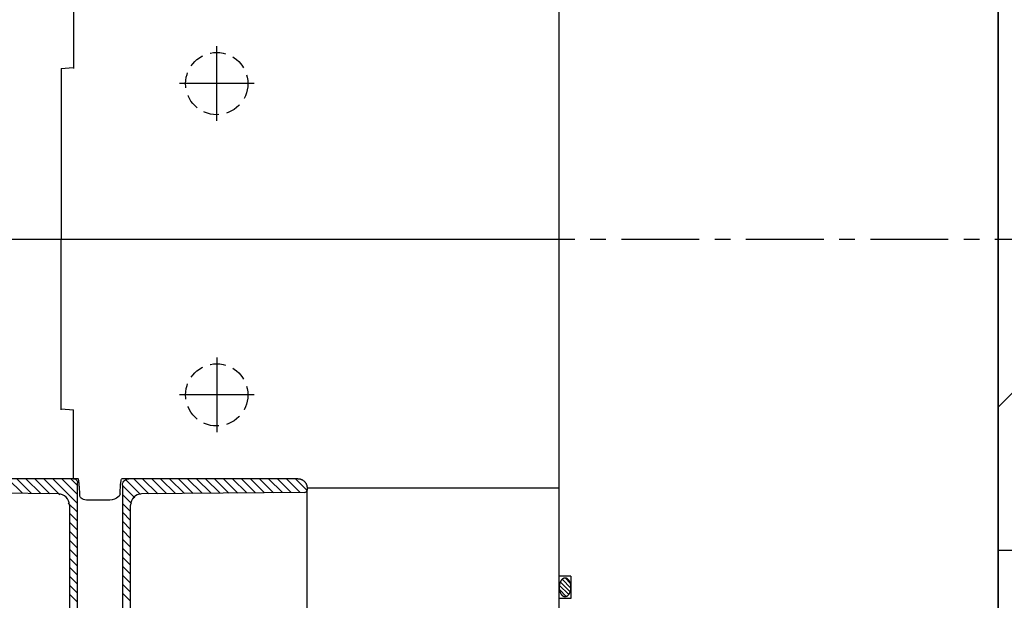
# Model space of a CAD drawing. Extents: x 2651 to 7771, y -1163 to 1075.
# Tile 475 of 490: x 6214 to 6372, y 330 to 423. Entities that reach past the tile are written whole.
import ezdxf
from ezdxf.enums import TextEntityAlignment as Align

# ---------------------------------------------------------------- set-up
doc = ezdxf.new("R2010")
doc.units = 0
doc.header["$LTSCALE"] = 10
for name, pattern in [('CENTER', [2, 1.25, -0.25, 0.25, -0.25]), ('CNSHID', [4, 3, -1]), ('HIDDEN', [0.375, 0.25, -0.125])]:
    doc.linetypes.add(name, pattern=pattern)
doc.layers.get('0').update_dxf_attribs({"linetype": 'CONTINUOUS'})
for name, color, linetype in [('1', 7, 'CONTINUOUS'), ('9', 3, 'CONTINUOUS'), ('CEN', 1, 'CENTER'), ('COOL', 150, 'HIDDEN'), ('DIM', 3, 'CONTINUOUS'), ('PART', 7, 'CONTINUOUS'), ('WL1-HL', 4, 'CNSHID'), ('WOR1-DL', 7, 'CONTINUOUS')]:
    doc.layers.add(name, color=color, linetype=linetype)
doc.styles.add('china', font='txt')

# ---------------------------------------------------------------- blocks, each defined once
blk = doc.blocks.new('DSF')
for p, q in [((2173.85, 6698.55), (2175.82, 6698.38)), ((2175.82, 6687.34), (2175.82, 6698.38)), ((2213.36, 6685.88), (2253.85, 6685.88)), ((2175.82, 6564.27), (2175.82, 6553.24))]:
    blk.add_line(p, q)
at = {"color": 5, "linetype": 'Continuous', "lineweight": 0}
for p, q in [((2167.66, 6684.99), (2165.3, 6687.34)), ((2169.12, 6684.97), (2166.75, 6687.34)), ((2170.58, 6684.95), (2168.19, 6687.34)), ((2172.04, 6684.93), (2169.63, 6687.34)), ((2173.67, 6684.75), (2171.08, 6687.34)), ((2176.48, 6683.38), (2172.52, 6687.34)), ((2176.48, 6684.82), (2173.96, 6687.34)), ((2176.48, 6686.26), (2175.41, 6687.34)), ((2186.61, 6684.8), (2184.21, 6687.19)), ((2187.94, 6684.91), (2185.51, 6687.34)), ((2189.37, 6684.93), (2186.95, 6687.34)), ((2190.8, 6684.94), (2188.4, 6687.34)), ((2192.23, 6684.95), (2189.84, 6687.34)), ((2193.66, 6684.96), (2191.28, 6687.34)), ((2195.09, 6684.98), (2192.73, 6687.34)), ((2196.52, 6684.99), (2194.17, 6687.34)), ((2197.95, 6685), (2195.61, 6687.34)), ((2199.38, 6685.01), (2197.06, 6687.34)), ((2200.81, 6685.03), (2198.5, 6687.34)), ((2202.24, 6685.04), (2199.94, 6687.34)), ((2203.67, 6685.05), (2201.38, 6687.34)), ((2205.1, 6685.06), (2202.83, 6687.34)), ((2206.54, 6685.08), (2204.27, 6687.34)), ((2207.97, 6685.09), (2205.71, 6687.34)), ((2209.4, 6685.1), (2207.16, 6687.34)), ((2210.83, 6685.11), (2208.6, 6687.34)), ((2212.26, 6685.13), (2210.04, 6687.34)), ((2213.36, 6685.47), (2211.49, 6687.34)), ((2185.7, 6684.26), (2183.7, 6686.26)), ((2185.15, 6683.37), (2183.7, 6684.82)), ((2176.48, 6681.94), (2175, 6683.42)), ((2184.99, 6682.09), (2183.7, 6683.38)), ((2184.99, 6680.64), (2183.7, 6681.94)), ((2176.48, 6680.5), (2175.19, 6681.79)), ((2176.48, 6679.05), (2175.19, 6680.35)), ((2184.99, 6679.2), (2183.7, 6680.5)), ((2176.48, 6677.61), (2175.19, 6678.91)), ((2184.99, 6677.76), (2183.7, 6679.05)), ((2176.48, 6676.17), (2175.19, 6677.47)), ((2184.99, 6676.32), (2183.7, 6677.61)), ((2176.48, 6674.73), (2175.19, 6676.02)), ((2184.99, 6674.88), (2183.7, 6676.17)), ((2176.48, 6673.29), (2175.19, 6674.58)), ((2184.99, 6673.43), (2183.7, 6674.73)), ((2176.48, 6671.85), (2175.19, 6673.14)), ((2184.99, 6671.99), (2183.7, 6673.29)), ((2176.48, 6670.4), (2175.19, 6671.7)), ((2184.99, 6670.55), (2183.7, 6671.85)), ((2176.48, 6668.96), (2175.19, 6670.26)), ((2184.99, 6669.11), (2183.7, 6670.4)), ((2176.48, 6667.52), (2175.19, 6668.81)), ((2184.99, 6667.67), (2183.7, 6668.96))]:
    blk.add_line(p, q, dxfattribs=at)
at = {"layer": '1', "color": 7, "linetype": 'Continuous'}
for p, q in [((2175.82, 6687.34), (2157.83, 6687.34)), ((2176.48, 6627.04), (2176.48, 6686.68)), ((2211.9, 6687.34), (2184.73, 6687.34)), ((2173.4, 6684.91), (2156.75, 6685.13)), ((2183.7, 6686.31), (2183.7, 6635.78)), ((2212.98, 6685.13), (2186.79, 6684.9)), ((2213.36, 6685.88), (2213.36, 6685.52)), ((2213.36, 6681.88), (2213.36, 6685.52)), ((2181.24, 6683.87), (2178.18, 6683.87)), ((2175.19, 6683.1), (2175.19, 6633.65)), ((2184.99, 6633.66), (2184.99, 6683.09)), ((2213.36, 6680.37), (2213.36, 6680.78)), ((2213.36, 6666.06), (2213.36, 6680.37)), ((2184.99, 6676.67), (2184.99, 6677.25)), ((2184.99, 6674.06), (2184.99, 6674.5)), ((2184.99, 6672.1), (2184.99, 6672.68)), ((2184.99, 6670.11), (2184.99, 6671.22))]:
    blk.add_line(p, q, dxfattribs=at)
at = {"layer": '1', "color": 3, "linetype": 'Continuous'}
for p, q in [((2175.82, 6687.34), (2175.82, 6687.34)), ((2176.48, 6686.68), (2176.48, 6686.68)), ((2184.73, 6687.34), (2184.73, 6687.34)), ((2211.9, 6687.34), (2211.9, 6687.34)), ((2183.7, 6686.31), (2183.7, 6686.31)), ((2213.36, 6685.88), (2213.36, 6685.88))]:
    blk.add_line(p, q, dxfattribs=at)
at = {"layer": '1', "color": 7, "linetype": 'Continuous'}
blk.add_arc((2212.97, 6685.52), 0.389, 270.5, 0, dxfattribs=at)
at = {"layer": '1', "color": 7, "linetype": 'Continuous', "extrusion": (0, 0, -1)}
blk.add_ellipse((2183.6, 6661.41), major_axis=(0, 25.92), ratio=0.026177, start_param=-0.435621, end_param=0, dxfattribs=at)
at = {"layer": '1', "color": 7, "linetype": 'Continuous'}
for centre, major_axis, start_param, end_param in [((2173.37, 6683.1), (-1.81, 0.02), 3.154678, 4.712389), ((2186.81, 6683.09), (1.81, 0.02), 1.570796, 3.132869)]:
    blk.add_ellipse(centre, major_axis=major_axis, ratio=0.999657, start_param=start_param, end_param=end_param, dxfattribs=at)
for points, degree, knots in [([(2176.58, 6687.34), (2176.38, 6687.34), (2176.28, 6687.34), (2176.2, 6687.34), (2176.14, 6687.34), (2175.96, 6687.34), (2175.82, 6687.34)], 2, [0, 0, 0, 0.391552, 0.391552, 0.587329, 0.587329, 1, 1, 1]), ([(2175.82, 6687.34), (2175.9, 6687.34), (2175.97, 6687.32), (2176.04, 6687.3), (2176.11, 6687.28), (2176.18, 6687.24), (2176.24, 6687.19), (2176.29, 6687.15), (2176.34, 6687.09), (2176.38, 6687.03), (2176.42, 6686.96), (2176.45, 6686.89), (2176.47, 6686.82), (2176.48, 6686.78), (2176.48, 6686.73), (2176.48, 6686.68)], 3, [0, 0, 0, 0, 0.216626, 0.216626, 0.216626, 0.433323, 0.433323, 0.433323, 0.648854, 0.648854, 0.648854, 0.863115, 0.863115, 0.863115, 1, 1, 1, 1]), ([(2184.73, 6687.34), (2184.52, 6687.34), (2184.26, 6687.34), (2184.12, 6687.34), (2183.93, 6687.34), (2183.82, 6687.34), (2183.6, 6687.34)], 2, [0, 0, 0, 0.413146, 0.413146, 0.706573, 0.706573, 1, 1, 1]), ([(2183.7, 6686.31), (2183.7, 6686.43), (2183.72, 6686.54), (2183.76, 6686.65), (2183.79, 6686.76), (2183.85, 6686.86), (2183.92, 6686.95), (2183.99, 6687.04), (2184.08, 6687.12), (2184.18, 6687.18), (2184.28, 6687.24), (2184.38, 6687.28), (2184.5, 6687.31), (2184.57, 6687.33), (2184.65, 6687.34), (2184.73, 6687.34)], 3, [0, 0, 0, 0, 0.21354, 0.21354, 0.21354, 0.426976, 0.426976, 0.426976, 0.640149, 0.640149, 0.640149, 0.854476, 0.854476, 0.854476, 1, 1, 1, 1]), ([(2178.18, 6683.87), (2177.82, 6683.87), (2177.48, 6683.96), (2177.02, 6684.22), (2176.89, 6684.39), (2176.88, 6684.55)], 3, [0, 0, 0, 0, 0.5, 0.5, 1, 1, 1, 1]), ([(2183.32, 6684.92), (2183.3, 6684.67), (2183.1, 6684.42), (2182.36, 6684.01), (2181.82, 6683.87), (2181.24, 6683.87)], 3, [0, 0, 0, 0, 0.5, 0.5, 1, 1, 1, 1]), ([(2213.36, 6680.78), (2213.36, 6680.95), (2213.36, 6681.11), (2213.36, 6681.27), (2213.36, 6681.41), (2213.36, 6681.56), (2213.36, 6681.68), (2213.36, 6681.8), (2213.36, 6681.88)], 2, [0, 0, 0, 0.25, 0.25, 0.5, 0.5, 0.75, 0.75, 1, 1, 1])]:
    blk.add_open_spline(points, degree=degree, knots=knots, dxfattribs=at)
for points, weights, degree in [([(2176.88, 6684.55), (2176.79, 6686.39), (2176.68, 6687.34), (2176.58, 6687.34)], [1, 0.981813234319, 0.981813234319, 1], 3), ([(2211.9, 6687.34), (2213.36, 6687.34), (2213.36, 6685.88)], [1, 0.707106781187, 1], 2)]:
    blk.add_rational_spline(points, weights, degree=degree, dxfattribs=at)
blk = doc.blocks.new('*X11')
at = {"color": 0}
for p, q in [((917.64, 311.65), (918.84, 312.85)), ((917.97, 311.27), (919.52, 312.82)), ((918.45, 311.05), (920.04, 312.63)), ((919.07, 310.96), (920.42, 312.3)), ((919.98, 311.16), (920.51, 311.7))]:
    blk.add_line(p, q, dxfattribs=at)
blk = doc.blocks.new('*X12')
at = {"color": 0}
for p, q in [((941.78, 311.74), (942.86, 312.83)), ((942.07, 311.33), (943.58, 312.84)), ((942.52, 311.08), (944.12, 312.68)), ((943.12, 310.96), (944.53, 312.38)), ((943.93, 311.07), (944.72, 311.86))]:
    blk.add_line(p, q, dxfattribs=at)
blk = doc.blocks.new('A$C7D2C7B05')
at = {"layer": '9'}
blk.add_circle((0, 0), 0.25, dxfattribs=at)
at = {"layer": 'WL1-HL'}
for p, q in [((-13.87, -1.9), (-13.87, 0)), ((-10.3, -1.9), (-10.3, 0)), ((10.3, -1.9), (10.3, 0)), ((13.87, -1.9), (13.87, 0)), ((-13.87, -1.9), (-10.3, -1.9)), ((13.87, -1.9), (10.3, -1.9))]:
    blk.add_line(p, q, dxfattribs=at)
for points in [[(-12.09, 0, 0.064849), (-12.68, -0.08, 0.077678), (-13.14, -0.28, 0.107175), (-13.47, -0.61, 0.144647), (-13.57, -0.95, 0.144647), (-13.47, -1.29, 0.107175), (-13.14, -1.62, 0.077678), (-12.68, -1.82, 0.064849), (-12.09, -1.9, 0.064849), (-11.49, -1.82, 0.077678), (-11.03, -1.62, 0.107175), (-10.7, -1.29, 0.144647), (-10.6, -0.95, 0.144647), (-10.7, -0.61, 0.107175), (-11.03, -0.28, 0.077678), (-11.49, -0.08, 0.064849)], [(12.09, 0, -0.064849), (12.68, -0.08, -0.077678), (13.14, -0.28, -0.107175), (13.47, -0.61, -0.144647), (13.57, -0.95, -0.144647), (13.47, -1.29, -0.107175), (13.14, -1.62, -0.077678), (12.68, -1.82, -0.064849), (12.09, -1.9, -0.064849), (11.49, -1.82, -0.077678), (11.03, -1.62, -0.107175), (10.7, -1.29, -0.144647), (10.6, -0.95, -0.144647), (10.7, -0.61, -0.107175), (11.03, -0.28, -0.077678), (11.49, -0.08, -0.064849)]]:
    blk.add_lwpolyline(points, format="xyb", close=True, dxfattribs=at)
at = {"layer": 'WOR1-DL'}
for p, q in [((-14.45, -3.27), (-18.91, -7.46)), ((-20.91, -7.46), (-30.24, -7.46)), ((-18.91, -7.46), (-20.91, -7.46))]:
    blk.add_line(p, q, dxfattribs=at)
blk.add_solid([(-14.68, -3.03), (-14.22, -3.51), (-12.99, -1.9)], dxfattribs=at)
at = {"layer": 'WL1-HL'}
for name in ['*X11', '*X12']:
    blk.add_blockref(name, (-931.15, -312.86), dxfattribs=at)
at = {"layer": 'WOR1-DL', "style": 'china'}
blk.add_text('2-117', height=2, dxfattribs=at).set_placement((-21, -5.46), align=Align.MIDDLE_RIGHT)
at = {"layer": 'WOR1-DL', "style": 'china', "oblique": 20}
blk.add_text('ARRK', height=0.8, dxfattribs=at).set_placement((-23.68, -4.02))

msp = doc.modelspace()

# ---------------------------------------------------------------- linework, layer by layer
for p, q in [((6371.184, 910.642), (6371.184, -41.483)), ((6371.184, -41.483), (6371.184, 910.642)), ((6300.684, 387.642), (6300.684, 587.642)), ((6220.684, 415.042), (6222.648, 415.214)), ((6220.684, 415.042), (6220.684, 387.642)), ((6170.684, 387.642), (6300.684, 387.642)), ((6170.684, 387.642), (6300.684, 387.642)), ((6220.684, 360.242), (6220.684, 387.642)), ((6300.684, 187.642), (6300.684, 387.642))]:
    msp.add_line(p, q)
at = {"layer": 'CEN', "color": 2}
msp.add_line((5970.684, 387.642), (6536.184, 387.642), dxfattribs=at)
at = {"layer": 'CEN'}
msp.add_line((6501.184, 337.642), (6371.184, 337.642), dxfattribs=at)
at = {"layer": 'COOL', "color": 1, "linetype": 'CENTER'}
for p, q in [((6245.684, 406.642), (6245.684, 418.642)), ((6251.684, 412.642), (6239.684, 412.642)), ((6245.684, 368.642), (6245.684, 356.642)), ((6251.684, 362.642), (6239.684, 362.642))]:
    msp.add_line(p, q, dxfattribs=at)
at = {"layer": 'COOL'}
for centre in [(6245.684, 412.642), (6245.684, 362.642)]:
    msp.add_circle(centre, 5, dxfattribs=at)
at = {"layer": 'PART', "color": 110}
msp.add_lwpolyline([(6373.563, 312.243), (6371.183, 314.622), (6371.183, 360.662), (6373.563, 363.043)], close=True, dxfattribs=at)

# ---------------------------------------------------------------- block references
at = {"layer": 'DIM'}
for p in [(4046.831, -6138.164), (4046.831, -6338.164)]:
    msp.add_blockref('DSF', p, dxfattribs=at)
at = {"layer": 'DIM', "rotation": 90}
msp.add_blockref('A$C7D2C7B05', (6300.684, 319.642), dxfattribs=at)

doc.saveas('drawing.dxf')
